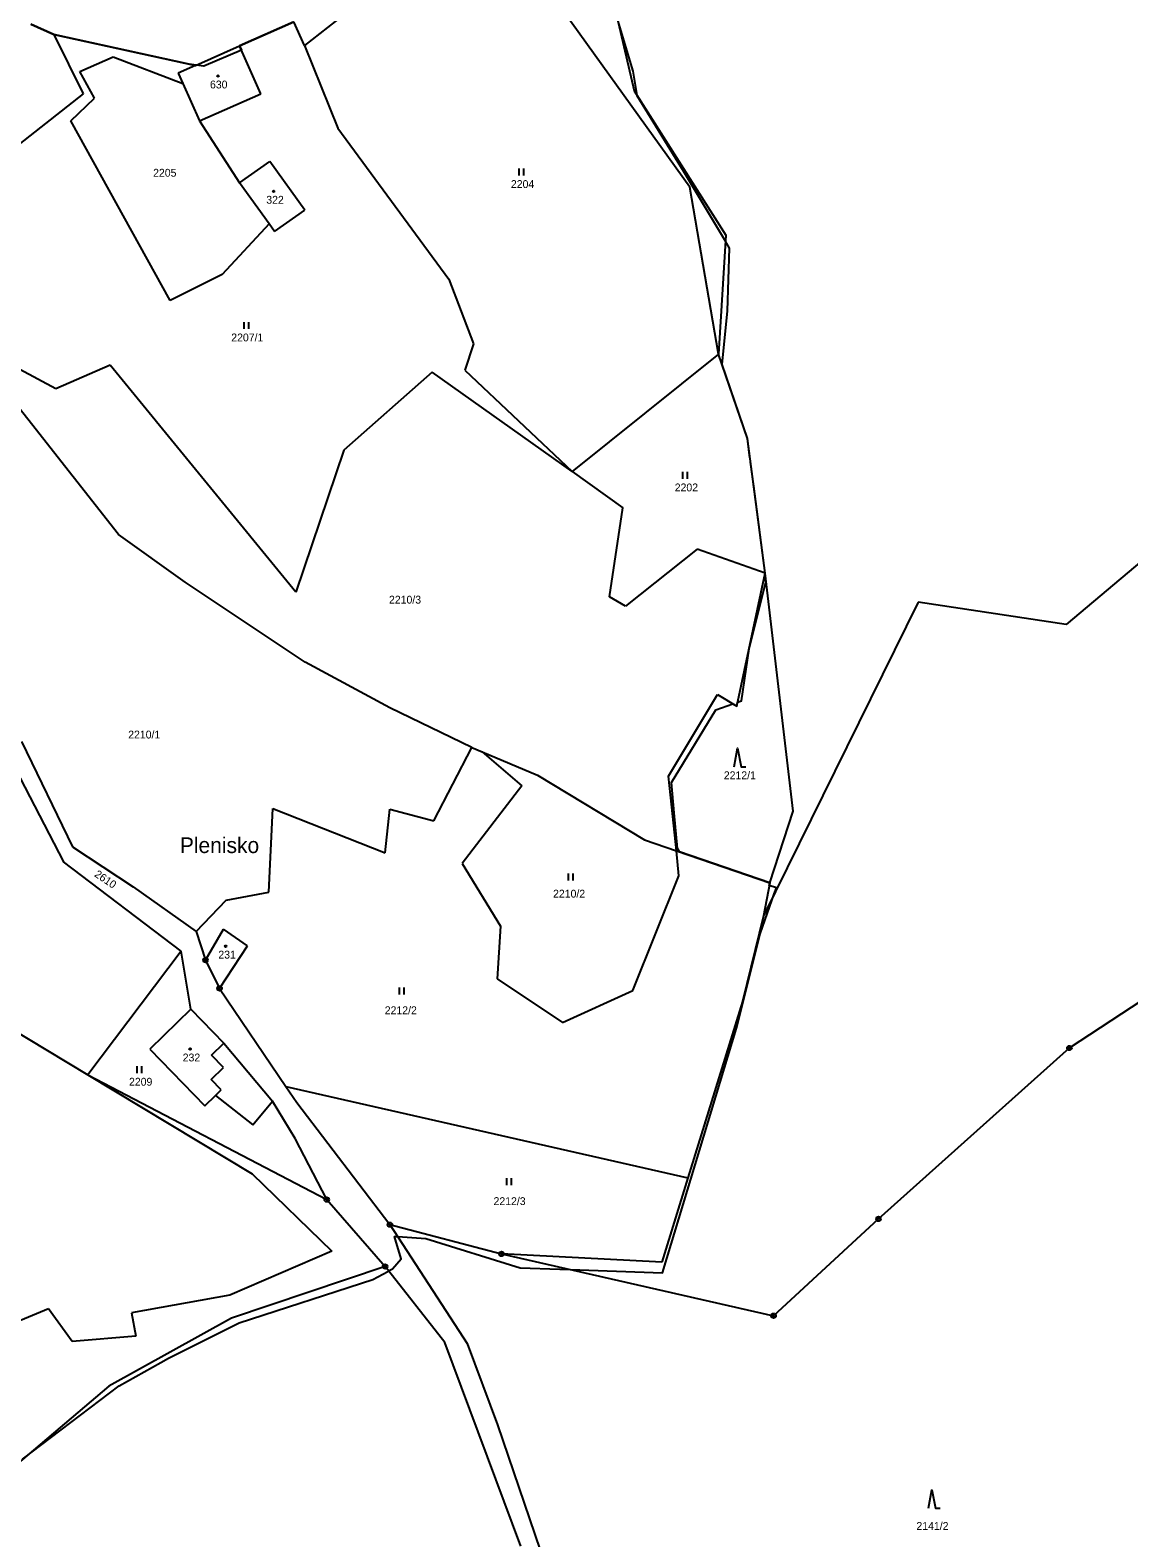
# Model space of a CAD drawing. Extents: x -439246 to -433691, y -1130252 to -1121148.
# Drawn here: x -435440.1 to -435202, y -1125991.2 to -1125664.2 of the extents above; entities that cross this region are included whole.
import ezdxf

# ---------------------------------------------------------------- set-up
doc = ezdxf.new("R2010")
doc.units = 0
for name, color, linetype in [('Vrstva 1', 7, 'Continuous'), ('Vrstva 18', 7, 'Continuous'), ('Vrstva 19', 7, 'Continuous'), ('Vrstva 24', 7, 'Continuous'), ('Vrstva 25', 7, 'Continuous'), ('Vrstva 3', 7, 'Continuous'), ('Vrstva 37', 7, 'Continuous'), ('Vrstva 4', 7, 'Continuous'), ('Vrstva 52', 7, 'Continuous'), ('Vrstva 62', 7, 'Continuous')]:
    doc.layers.add(name, color=color, linetype=linetype)

msp = doc.modelspace()

# ---------------------------------------------------------------- linework, layer by layer
at = {"layer": 'Vrstva 1'}
for p, q in [((-435399.07, -1125872.02), (-435384.68, -1125893.28)), ((-435285.74, -1125874.86), (-435297.56, -1125913.13)), ((-435214.88, -1125884.94), (-435199.07, -1125874.6)), ((-435256.25, -1125922), (-435214.88, -1125884.94)), ((-435384.68, -1125893.28), (-435297.56, -1125913.13)), ((-435384.68, -1125893.28), (-435382.31, -1125896.78)), ((-435297.56, -1125913.13), (-435303.2, -1125931.37)), ((-435278.99, -1125943.01), (-435256.25, -1125922)), ((-435337.94, -1125929.6), (-435278.99, -1125943.01))]:
    msp.add_line(p, q, dxfattribs=at)
for points in [[(-435355.71, -1125647.94), (-435380.69, -1125667.54)], [(-435297.16, -1125698.25), (-435330.6, -1125651.69)], [(-435314.19, -1125655.92), (-435309.18, -1125677.38)], [(-435440, -1125662.95), (-435435.01, -1125665.17)], [(-435394.76, -1125667.65), (-435382.96, -1125662.4)], [(-435380.69, -1125667.54), (-435382.96, -1125662.4)], [(-435435.01, -1125665.17), (-435428.66, -1125678.06)], [(-435435.01, -1125665.17), (-435404.29, -1125671.89)], [(-435404.29, -1125671.89), (-435394.76, -1125667.65)], [(-435390.15, -1125678.02), (-435394.76, -1125667.65)], [(-435380.69, -1125667.54), (-435373.44, -1125685.48)], [(-435429.39, -1125673.2), (-435422.15, -1125670.04)], [(-435422.15, -1125670.04), (-435407.01, -1125675.83)], [(-435426.21, -1125679), (-435429.39, -1125673.2)], [(-435404.29, -1125671.89), (-435408.02, -1125673.55)], [(-435408.02, -1125673.55), (-435407.01, -1125675.83)], [(-435407.01, -1125675.83), (-435403.41, -1125683.92)], [(-435309.18, -1125677.38), (-435289.37, -1125708.69)], [(-435428.66, -1125678.06), (-435450.83, -1125695.45)], [(-435431.33, -1125683.93), (-435426.21, -1125679)], [(-435403.41, -1125683.92), (-435390.15, -1125678.02)], [(-435409.81, -1125722.88), (-435431.33, -1125683.93)], [(-435403.41, -1125683.92), (-435394.74, -1125697.37)], [(-435373.44, -1125685.48), (-435349.41, -1125718.23)], [(-435394.74, -1125697.37), (-435388.2, -1125692.73)], [(-435380.61, -1125703.26), (-435388.2, -1125692.73)], [(-435388.35, -1125706.23), (-435394.74, -1125697.37)], [(-435290.91, -1125734.52), (-435297.16, -1125698.25)], [(-435387.15, -1125707.9), (-435380.61, -1125703.26)], [(-435388.35, -1125706.23), (-435398.52, -1125717.23)], [(-435387.15, -1125707.9), (-435388.35, -1125706.23)], [(-435289.37, -1125708.69), (-435290.91, -1125734.52)], [(-435398.52, -1125717.23), (-435409.81, -1125722.88)], [(-435349.41, -1125718.23), (-435344.06, -1125732.24)], [(-435137.19, -1125727.15), (-435215.58, -1125793.11)], [(-435344.06, -1125732.24), (-435345.91, -1125737.93)], [(-435420.97, -1125773.59), (-435450.52, -1125736.1)], [(-435434.6, -1125741.99), (-435449.32, -1125734.13)], [(-435290.91, -1125734.52), (-435322.62, -1125759.97)], [(-435284.67, -1125752.76), (-435290.91, -1125734.52)], [(-435422.77, -1125736.87), (-435434.6, -1125741.99)], [(-435382.51, -1125786.1), (-435422.77, -1125736.87)], [(-435353, -1125738.37), (-435372.16, -1125755.3)], [(-435322.62, -1125759.97), (-435353, -1125738.37)], [(-435345.91, -1125737.93), (-435322.62, -1125759.97)], [(-435280.79, -1125781.99), (-435284.67, -1125752.76)], [(-435372.16, -1125755.3), (-435382.51, -1125786.1)], [(-435322.62, -1125759.97), (-435311.69, -1125767.79)], [(-435314.55, -1125787.09), (-435311.69, -1125767.79)], [(-435406.56, -1125783.9), (-435420.97, -1125773.59)], [(-435295.55, -1125776.75), (-435311.11, -1125789.12)], [(-435280.79, -1125781.99), (-435295.55, -1125776.75)], [(-435286.97, -1125810.84), (-435280.79, -1125781.99)], [(-435274.73, -1125833.62), (-435280.79, -1125781.99)], [(-435380.51, -1125801.28), (-435406.56, -1125783.9)], [(-435311.11, -1125789.12), (-435314.55, -1125787.09)], [(-435247.62, -1125788.25), (-435281.2, -1125856.27)], [(-435215.58, -1125793.11), (-435247.62, -1125788.25)], [(-435362.2, -1125811.17), (-435380.51, -1125801.28)], [(-435301.75, -1125825.97), (-435291.18, -1125808.32)], [(-435291.18, -1125808.32), (-435286.97, -1125810.84)], [(-435344.41, -1125819.79), (-435362.2, -1125811.17)], [(-435448.64, -1125814.32), (-435432.88, -1125844.58)], [(-435441.99, -1125818.47), (-435430.93, -1125841.35)], [(-435352.62, -1125835.68), (-435344.41, -1125819.79)], [(-435344.41, -1125819.79), (-435342.17, -1125820.73)], [(-435342.17, -1125820.73), (-435333.59, -1125828.1)], [(-435342.17, -1125820.73), (-435330.18, -1125825.75)], [(-435333.59, -1125828.1), (-435346.47, -1125844.97)], [(-435330.18, -1125825.75), (-435306.98, -1125839.81)], [(-435300.06, -1125842.19), (-435301.75, -1125825.97)], [(-435388.39, -1125851.16), (-435387.51, -1125832.98)], [(-435387.51, -1125832.98), (-435363.21, -1125842.61)], [(-435363.21, -1125842.61), (-435362.16, -1125833.16)], [(-435362.16, -1125833.16), (-435352.62, -1125835.68)], [(-435279.82, -1125849.16), (-435274.73, -1125833.62)], [(-435430.93, -1125841.35), (-435417.78, -1125849.98)], [(-435306.98, -1125839.81), (-435300.06, -1125842.19)], [(-435407.39, -1125863.93), (-435432.88, -1125844.58)], [(-435300.06, -1125842.19), (-435279.82, -1125849.16)], [(-435299.5, -1125847.59), (-435300.06, -1125842.19)], [(-435346.47, -1125844.97), (-435338.15, -1125858.51)], [(-435309.5, -1125872.5), (-435299.5, -1125847.59)], [(-435417.78, -1125849.98), (-435404.14, -1125859.71)], [(-435397.65, -1125852.87), (-435388.39, -1125851.16)], [(-435279.82, -1125849.16), (-435281.2, -1125856.27)], [(-435404.14, -1125859.71), (-435397.65, -1125852.87)], [(-435281.2, -1125856.27), (-435285.74, -1125874.86)], [(-435404.14, -1125859.71), (-435402.12, -1125865.88)], [(-435402.12, -1125865.88), (-435398.22, -1125859.17)], [(-435392.99, -1125862.82), (-435398.22, -1125859.17)], [(-435338.15, -1125858.51), (-435338.94, -1125869.95)], [(-435407.39, -1125863.93), (-435427.6, -1125890.78)], [(-435405.32, -1125876.52), (-435407.39, -1125863.93)], [(-435399.07, -1125872.02), (-435392.99, -1125862.82)], [(-435402.12, -1125865.88), (-435399.07, -1125872.02)], [(-435338.94, -1125869.95), (-435324.71, -1125879.38)], [(-435324.71, -1125879.38), (-435309.5, -1125872.5)], [(-435405.32, -1125876.52), (-435414.2, -1125885.17)], [(-435405.32, -1125876.52), (-435398.15, -1125883.89)], [(-435445.11, -1125880.21), (-435427.6, -1125890.78)], [(-435398.15, -1125883.89), (-435387.61, -1125896.48)], [(-435414.2, -1125885.17), (-435402.24, -1125897.45)], [(-435427.6, -1125890.78), (-435391.99, -1125912.25)], [(-435427.6, -1125890.78), (-435375.85, -1125917.82)], [(-435402.24, -1125897.45), (-435399.95, -1125895.21)], [(-435399.95, -1125895.21), (-435391.87, -1125901.57)], [(-435391.87, -1125901.57), (-435387.61, -1125896.48)], [(-435382.7, -1125904.58), (-435387.61, -1125896.48)], [(-435382.31, -1125896.78), (-435362.15, -1125923.25)], [(-435375.85, -1125917.82), (-435382.7, -1125904.58)], [(-435391.99, -1125912.25), (-435374.74, -1125929.03)], [(-435375.85, -1125917.82), (-435363.2, -1125932.33)], [(-435362.15, -1125923.25), (-435345.39, -1125949.02)], [(-435362.15, -1125923.25), (-435337.94, -1125929.6)], [(-435374.74, -1125929.03), (-435396.84, -1125938.56)], [(-435303.2, -1125931.37), (-435337.94, -1125929.6)], [(-435363.2, -1125932.33), (-435396.47, -1125943.52)], [(-435350.25, -1125948.82), (-435363.2, -1125932.33)], [(-435396.84, -1125938.56), (-435418.16, -1125942.35)], [(-435436.19, -1125941.5), (-435453.19, -1125948.62)], [(-435431.03, -1125948.61), (-435436.19, -1125941.5)], [(-435418.16, -1125942.35), (-435417.26, -1125947.41)], [(-435396.47, -1125943.52), (-435423.08, -1125958.3)], [(-435417.26, -1125947.41), (-435431.03, -1125948.61)], [(-435333.79, -1125992.93), (-435350.25, -1125948.82)], [(-435345.39, -1125949.02), (-435338.8, -1125966.69)], [(-435423.08, -1125958.3), (-435451.48, -1125982.31)], [(-435338.8, -1125966.69), (-435329.55, -1125993.84)]]:
    msp.add_lwpolyline(points, dxfattribs=at)
at = {"layer": 'Vrstva 24'}
for centre, radius in [((-435402.12, -1125865.88), 0.5), ((-435402.12, -1125865.88), 0.1), ((-435399.07, -1125872.02), 0.5), ((-435399.07, -1125872.02), 0.1), ((-435214.88, -1125884.94), 0.5), ((-435214.88, -1125884.94), 0.1), ((-435375.85, -1125917.82), 0.5), ((-435375.85, -1125917.82), 0.1), ((-435362.15, -1125923.25), 0.5), ((-435362.15, -1125923.25), 0.1), ((-435256.25, -1125922), 0.5), ((-435256.25, -1125922), 0.1), ((-435337.94, -1125929.6), 0.5), ((-435337.94, -1125929.6), 0.1), ((-435363.2, -1125932.33), 0.5), ((-435363.2, -1125932.33), 0.1), ((-435278.99, -1125943.01), 0.5), ((-435278.99, -1125943.01), 0.1)]:
    msp.add_circle(centre, radius, dxfattribs=at)
at = {"layer": 'Vrstva 25'}
for p, q in [((-435334.15, -1125695.76), (-435334.15, -1125694.26)), ((-435333.15, -1125695.76), (-435333.15, -1125694.26)), ((-435393.75, -1125729.02), (-435393.75, -1125727.52)), ((-435392.75, -1125729.02), (-435392.75, -1125727.52)), ((-435298.65, -1125761.54), (-435298.65, -1125760.04)), ((-435297.65, -1125761.54), (-435297.65, -1125760.04)), ((-435323.42, -1125848.62), (-435323.42, -1125847.12)), ((-435322.42, -1125848.62), (-435322.42, -1125847.12)), ((-435360.08, -1125873.34), (-435360.08, -1125871.84)), ((-435359.08, -1125873.34), (-435359.08, -1125871.84)), ((-435416.91, -1125890.41), (-435416.91, -1125888.91)), ((-435415.91, -1125890.41), (-435415.91, -1125888.91)), ((-435336.79, -1125914.65), (-435336.79, -1125913.15)), ((-435335.79, -1125914.65), (-435335.79, -1125913.15))]:
    msp.add_line(p, q, dxfattribs=at)
for points in [[(-435287.5, -1125823.96), (-435286.8, -1125819.96), (-435286, -1125823.96), (-435285, -1125823.96)], [(-435245.42, -1125984.72), (-435244.72, -1125980.72), (-435243.92, -1125984.72), (-435242.92, -1125984.72)]]:
    msp.add_lwpolyline(points, dxfattribs=at)
for centre in [(-435399.41, -1125674.17), (-435387.34, -1125699.17), (-435397.76, -1125862.87), (-435405.46, -1125885.15)]:
    msp.add_circle(centre, 0.175, dxfattribs=at)
at = {"layer": 'Vrstva 3'}
for points in [[(-435404.29, -1125671.89), (-435394.76, -1125667.65)], [(-435390.15, -1125678.02), (-435394.76, -1125667.65)], [(-435404.29, -1125671.89), (-435408.02, -1125673.55)], [(-435408.02, -1125673.55), (-435407.01, -1125675.83)], [(-435407.01, -1125675.83), (-435403.41, -1125683.92)], [(-435403.41, -1125683.92), (-435390.15, -1125678.02)], [(-435394.74, -1125697.37), (-435388.2, -1125692.73)], [(-435380.61, -1125703.26), (-435388.2, -1125692.73)], [(-435388.35, -1125706.23), (-435394.74, -1125697.37)], [(-435387.15, -1125707.9), (-435380.61, -1125703.26)], [(-435387.15, -1125707.9), (-435388.35, -1125706.23)], [(-435402.12, -1125865.88), (-435398.22, -1125859.17)], [(-435392.99, -1125862.82), (-435398.22, -1125859.17)], [(-435399.07, -1125872.02), (-435392.99, -1125862.82)], [(-435402.12, -1125865.88), (-435399.07, -1125872.02)], [(-435405.32, -1125876.52), (-435414.2, -1125885.17)], [(-435405.32, -1125876.52), (-435398.15, -1125883.89)], [(-435400.81, -1125886.48), (-435398.15, -1125883.89)], [(-435414.2, -1125885.17), (-435402.24, -1125897.45)], [(-435398.19, -1125889.18), (-435400.81, -1125886.48)], [(-435400.89, -1125891.8), (-435398.19, -1125889.18)], [(-435398.72, -1125894.02), (-435400.89, -1125891.8)], [(-435402.24, -1125897.45), (-435399.95, -1125895.21)], [(-435399.95, -1125895.21), (-435398.72, -1125894.02)]]:
    msp.add_lwpolyline(points, dxfattribs=at)
at = {"layer": 'Vrstva 37'}
for centre in [(-435399.41, -1125674.17), (-435387.34, -1125699.17), (-435397.76, -1125862.87), (-435405.46, -1125885.15)]:
    msp.add_circle(centre, 0.175, dxfattribs=at)
at = {"layer": 'Vrstva 4'}
for points in [[(-435400.81, -1125886.48), (-435398.15, -1125883.89)], [(-435398.19, -1125889.18), (-435400.81, -1125886.48)], [(-435400.89, -1125891.8), (-435398.19, -1125889.18)], [(-435398.72, -1125894.02), (-435400.89, -1125891.8)], [(-435399.95, -1125895.21), (-435398.72, -1125894.02)]]:
    msp.add_lwpolyline(points, dxfattribs=at)
at = {"layer": 'Vrstva 52'}
for points in [[(-435441.81, -1125974.13), (-435420.83, -1125958.17), (-435411.84, -1125953.14), (-435410.17, -1125952.21), (-435394.84, -1125944.54), (-435365.86, -1125935.17), (-435362.6, -1125933.38), (-435362.45, -1125933.29), (-435361.6, -1125932.82), (-435359.69, -1125930.69), (-435361.18, -1125925.79), (-435360.46, -1125925.84), (-435354.36, -1125926.22), (-435333.91, -1125932.61), (-435325.29, -1125932.92), (-435322.98, -1125933), (-435303.08, -1125933.71), (-435287.05, -1125880.63), (-435281.93, -1125860.18), (-435278.86, -1125851.53), (-435278.39, -1125850.21), (-435279.93, -1125849.72), (-435279.82, -1125849.16), (-435299.36, -1125842.43), (-435299.83, -1125841.65), (-435300.51, -1125833.96), (-435301.1, -1125827.38), (-435291.52, -1125811.61), (-435287.82, -1125810.33), (-435286.97, -1125810.84), (-435286.78, -1125809.97), (-435285.98, -1125809.69), (-435284.27, -1125798.4), (-435280.65, -1125783.92), (-435280.86, -1125782.31), (-435280.79, -1125781.99), (-435283.3, -1125763.1), (-435283.96, -1125757.89), (-435284.06, -1125757.08), (-435284.11, -1125756.95), (-435284.67, -1125752.76), (-435290.14, -1125736.76), (-435288.96, -1125725.12), (-435288.53, -1125711.49), (-435289.44, -1125709.97), (-435298.53, -1125694.78), (-435308.56, -1125678.47), (-435308.58, -1125678.32), (-435309.41, -1125673.14), (-435312.76, -1125662.04)], [(-435382.96, -1125662.4), (-435394.76, -1125667.65), (-435394.34, -1125668.59), (-435402.5, -1125672.08), (-435404.13, -1125671.82), (-435405.66, -1125671.59), (-435435.01, -1125665.17), (-435440, -1125662.95)]]:
    msp.add_lwpolyline(points, dxfattribs=at)

# ---------------------------------------------------------------- texts
at = {"layer": 'Vrstva 18'}
for s, p in [('2205', (-435413.48, -1125696.01)), ('2204', (-435335.93, -1125698.46)), ('2207/1', (-435396.54, -1125731.72)), ('2202', (-435300.42, -1125764.24)), ('2210/3', (-435362.35, -1125788.58)), ('2210/1', (-435418.88, -1125817.83)), ('2212/1', (-435289.78, -1125826.66)), ('2210/2', (-435326.79, -1125852.33)), ('2212/2', (-435363.27, -1125877.61)), ('2209', (-435418.7, -1125893.11)), ('2212/3', (-435339.69, -1125919)), ('2141/2', (-435248.03, -1125989.44))]:
    msp.add_text(s, height=1.7, dxfattribs=at).set_placement(p)
msp.add_text('2610', height=1.7, rotation=325.9273, dxfattribs=at).set_placement((-435426.36, -1125847.63))
at = {"layer": 'Vrstva 19'}
for s, p in [('630', (-435401.15, -1125676.87)), ('322', (-435388.95, -1125701.87)), ('231', (-435399.34, -1125865.55)), ('232', (-435407.07, -1125887.85))]:
    msp.add_text(s, height=1.7, dxfattribs=at).set_placement(p)
at = {"layer": 'Vrstva 62'}
msp.add_text('Plenisko', height=3.4, dxfattribs=at).set_placement((-435407.68, -1125842.67))

doc.saveas('drawing.dxf')
